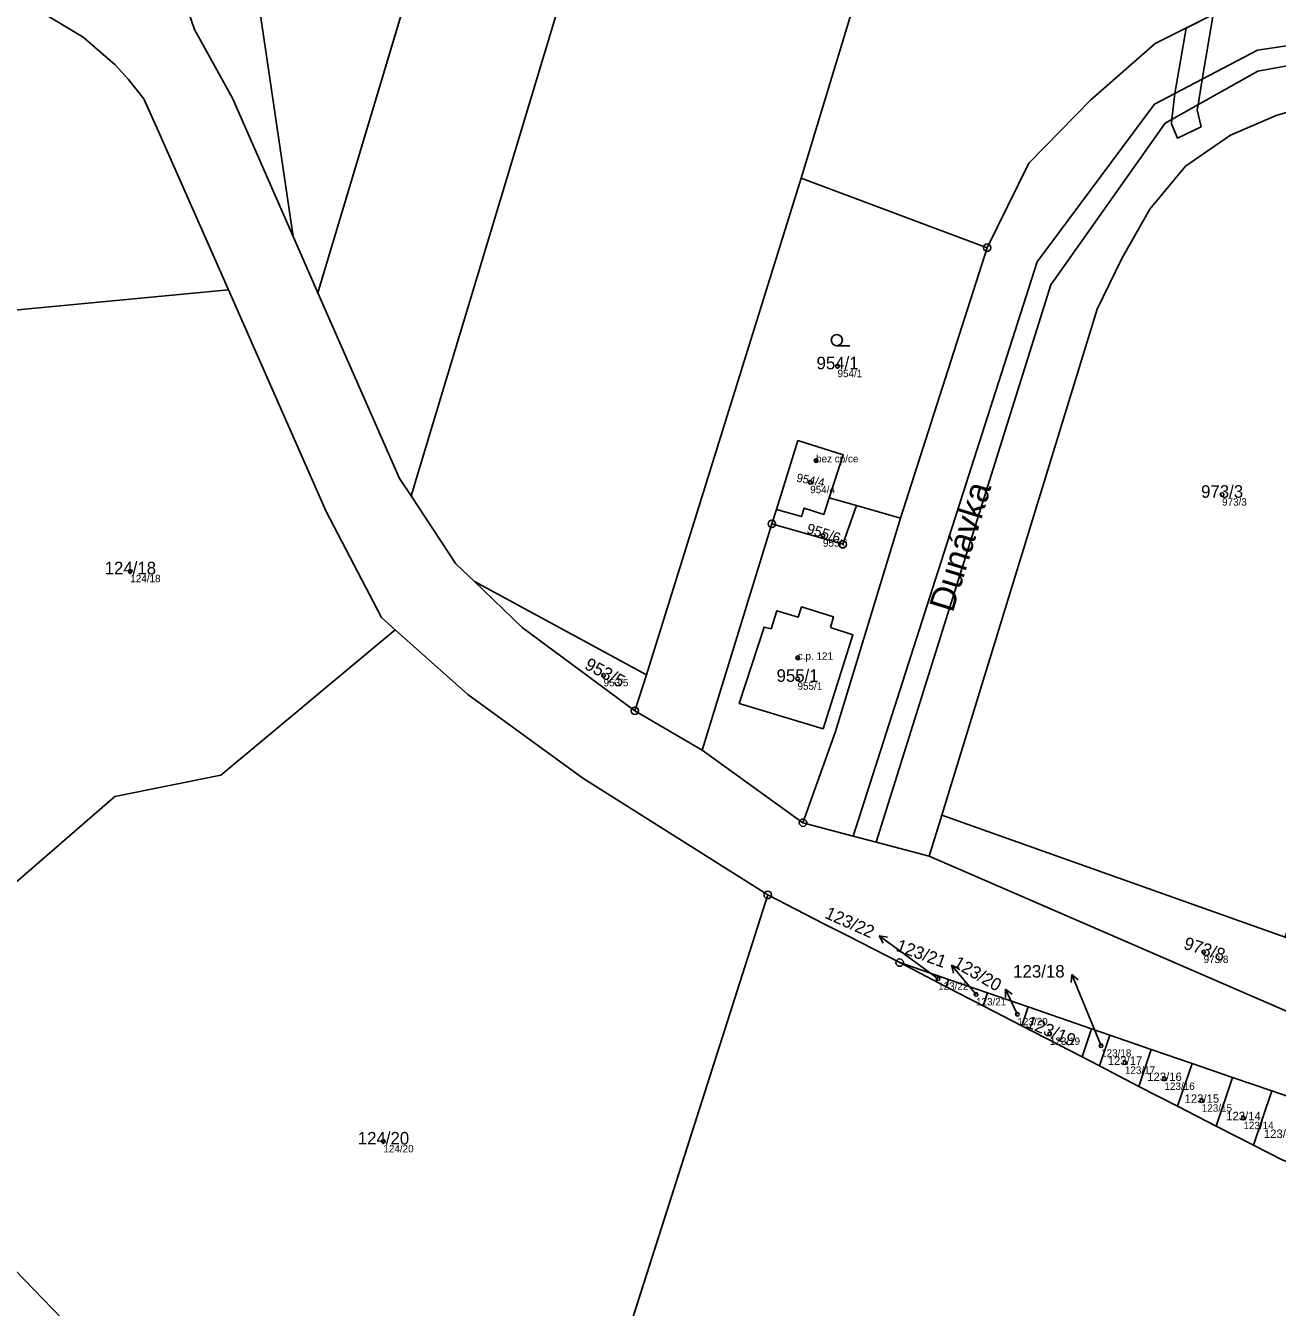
# Model space of a CAD drawing. Extents: x -603967 to -594699, y -1179315 to -1165625.
# Drawn here: x -597197.3 to -597028, y -1173008.8 to -1172835.4 of the extents above; entities that cross this region are included whole.
import ezdxf

# ---------------------------------------------------------------- set-up
doc = ezdxf.new("R2010")
doc.units = 0
for name, color, linetype in [('Definiční body', 7, 'Continuous'), ('Hranice parcel', 7, 'Continuous'), ('Parcelní čísla', 7, 'Continuous'), ('Polygon budovy', 7, 'Continuous'), ('Polygon ku', 7, 'Continuous'), ('Polygon parcely', 7, 'Continuous'), ('Pop  PČ popisy', 7, 'Continuous'), ('Vnitřní kresba', 7, 'Continuous'), ('Věcná břemena k části', 7, 'Continuous'), ('Značky bodu BP', 7, 'Continuous'), ('Značky budov', 7, 'Continuous'), ('Značky kultur', 7, 'Continuous')]:
    doc.layers.add(name, color=color, linetype=linetype)

msp = doc.modelspace()

# ---------------------------------------------------------------- linework, layer by layer
at = {"layer": 'Definiční body'}
for centre in [(-597087.48, -1172881.49994), (-597090.38, -1172894.26994), (-597091.17, -1172897.19994), (-597035.46, -1172898.87994), (-597089.45, -1172904.42994), (-597183.15, -1172909.23994), (-597092.85, -1172920.95994), (-597119.12, -1172923.32994), (-597092.89, -1172923.78994), (-597037.95, -1172960.75994), (-597073.87, -1172964.38994), (-597068.74, -1172966.49994), (-597063.14, -1172969.18994), (-597058.76, -1172971.83994), (-597051.82, -1172973.43994), (-597048.6, -1172975.74994), (-597043.25, -1172977.92994), (-597038.2, -1172980.87994), (-597032.57, -1172983.23994), (-597148.91, -1172986.37994)]:
    msp.add_circle(centre, 0.25, dxfattribs=at)
at = {"layer": 'Hranice parcel'}
for p, q in [((-597157.76, -1172871.57), (-597097.09, -1172668.97)), ((-597169.34, -1172845.25), (-597161.11, -1172863.97)), ((-597169.88, -1172871.17), (-597179.32, -1172849.75)), ((-597113.34, -1172923.26), (-597092.38, -1172856.05)), ((-597092.38, -1172856.05), (-597067.24, -1172865.47)), ((-597161.11, -1172863.97), (-597157.76, -1172871.57)), ((-597067.24, -1172865.47), (-597078.95, -1172902.08)), ((-597169.88, -1172871.17), (-597207.44, -1172874.73)), ((-597058.6, -1172870.48), (-597082.27, -1172945.91)), ((-597073.38, -1172942.23), (-597052.36, -1172873.78)), ((-597088.6, -1172899.33), (-597084.92, -1172900.37)), ((-597084.92, -1172900.37), (-597078.95, -1172902.08)), ((-597096.37, -1172902.83), (-597095.74, -1172900.9)), ((-597105.78, -1172933.45), (-597096.37, -1172902.83)), ((-597136.59, -1172910.65), (-597113.34, -1172923.26)), ((-597114.89, -1172928.12), (-597113.34, -1172923.26)), ((-597105.78, -1172933.45), (-597114.89, -1172928.12)), ((-597092.15, -1172943.27), (-597105.78, -1172933.45)), ((-597075.1, -1172947.81), (-597073.38, -1172942.23)), ((-597073.38, -1172942.23), (-597026.93, -1172958.74)), ((-597092.15, -1172943.27), (-597085.37, -1172945.09)), ((-597085.37, -1172945.09), (-597082.27, -1172945.91)), ((-597082.27, -1172945.91), (-597075.1, -1172947.81)), ((-597075.1, -1172947.81), (-597020.63, -1172971.43)), ((-597138.9, -1173084.51), (-597096.92, -1172953.04)), ((-597096.92, -1172953.04), (-597089.4, -1172956.9)), ((-597089.4, -1172956.9), (-597086.17, -1172958.55)), ((-597086.17, -1172958.55), (-597079.07, -1172962.2)), ((-597079.07, -1172962.2), (-597072.8, -1172965.48)), ((-597079.07, -1172962.2), (-597072.46, -1172964.48)), ((-597072.46, -1172964.48), (-597072.8, -1172965.48)), ((-597072.46, -1172964.48), (-597067.19, -1172966.3)), ((-597072.8, -1172965.48), (-597067.79, -1172968.05)), ((-597067.19, -1172966.3), (-597067.79, -1172968.05)), ((-597067.19, -1172966.3), (-597061.69, -1172968.2)), ((-597067.79, -1172968.05), (-597062.54, -1172970.76)), ((-597061.69, -1172968.2), (-597062.54, -1172970.76)), ((-597061.69, -1172968.2), (-597053.11, -1172971.16)), ((-597062.54, -1172970.76), (-597054.4, -1172974.96)), ((-597053.11, -1172971.16), (-597054.4, -1172974.96)), ((-597053.11, -1172971.16), (-597050.66, -1172972)), ((-597050.66, -1172972), (-597052.04, -1172976.15)), ((-597050.66, -1172972), (-597045.04, -1172973.94)), ((-597054.4, -1172974.96), (-597052.04, -1172976.15)), ((-597045.04, -1172973.94), (-597046.7, -1172978.94)), ((-597045.04, -1172973.94), (-597039.52, -1172975.84)), ((-597052.04, -1172976.15), (-597046.7, -1172978.94)), ((-597039.52, -1172975.84), (-597041.48, -1172981.63)), ((-597039.52, -1172975.84), (-597034.05, -1172977.73)), ((-597034.05, -1172977.73), (-597036.24, -1172984.32)), ((-597034.05, -1172977.73), (-597028.74, -1172979.56)), ((-597046.7, -1172978.94), (-597041.48, -1172981.63)), ((-597028.74, -1172979.56), (-597031.2, -1172986.91)), ((-597028.74, -1172979.56), (-597023.49, -1172981.37)), ((-597041.48, -1172981.63), (-597036.24, -1172984.32)), ((-597036.24, -1172984.32), (-597031.2, -1172986.91))]:
    msp.add_line(p, q, dxfattribs=at)
for points in [[(-597145.17, -1172899.03), (-597065.25, -1172633.8), (-597063.74, -1172628.93)], [(-597092.38, -1172856.05), (-597030.34, -1172651.68), (-597028.61, -1172647.14)], [(-597177.97, -1172819.62), (-597173.01, -1172822.02), (-597166.05, -1172830.63), (-597161.11, -1172863.97)], [(-597179.32, -1172849.75), (-597181.32, -1172845.31), (-597183.41, -1172842.7), (-597185.19, -1172840.75), (-597189.51, -1172836.99), (-597194.72, -1172833.89), (-597197.14, -1172832.82), (-597201.33, -1172831.19), (-597208.24, -1172829.67)], [(-597176.26, -1172830.67), (-597174.48, -1172835.97), (-597169.34, -1172845.25)], [(-597034.57, -1172832.87), (-597044.5, -1172837.85), (-597053.2, -1172845.48), (-597061.58, -1172854.05), (-597067.24, -1172865.47)], [(-597085.37, -1172945.09), (-597060.48, -1172867.37), (-597044.6, -1172846.07), (-597030.65, -1172838.75), (-597013.99, -1172836.28)], [(-596826.34, -1172838.31), (-596840.79, -1172839.31), (-596888.3, -1172841.17), (-596905.67, -1172841.75), (-596923.41, -1172841.93), (-596944.68, -1172841.22), (-597015.5, -1172838.83), (-597030.61, -1172841.59), (-597043.16, -1172848.63), (-597058.6, -1172870.48)], [(-597052.36, -1172873.78), (-597049.04, -1172866.95), (-597045.25, -1172860.28), (-597040.39, -1172854.43), (-597034.3, -1172850.24), (-597028.12, -1172847.57), (-597021.38, -1172845.6), (-597014.79, -1172845.99)], [(-597147.3, -1172917.19), (-597149.18, -1172915.52), (-597156.66, -1172901.18), (-597169.88, -1172871.17)], [(-597157.76, -1172871.57), (-597146.71, -1172896.69), (-597145.17, -1172899.03)], [(-597095.74, -1172900.9), (-597092.83, -1172891.57), (-597086.71, -1172893.48), (-597088.6, -1172899.33)], [(-597145.17, -1172899.03), (-597139.09, -1172908.23), (-597136.59, -1172910.65)], [(-597084.92, -1172900.37), (-597086.75, -1172905.6), (-597096.37, -1172902.83)], [(-597095.74, -1172900.9), (-597092.36, -1172901.86), (-597091.99, -1172900.71), (-597089.33, -1172901.57), (-597088.6, -1172899.33)], [(-597078.95, -1172902.08), (-597087.73, -1172930.92), (-597092.15, -1172943.27)], [(-597136.59, -1172910.65), (-597130.15, -1172916.86), (-597114.89, -1172928.12)], [(-597210.18, -1172961.33), (-597185.23, -1172939.72), (-597170.88, -1172936.85), (-597147.3, -1172917.19)], [(-597096.92, -1172953.04), (-597121.95, -1172937.23), (-597137.51, -1172925.93), (-597147.3, -1172917.19)], [(-597226.21, -1172975.34), (-597162.49, -1173041.39), (-597142.69, -1173077.56)], [(-597031.2, -1172986.91), (-597027.13, -1172988.99), (-597026.09, -1172989.23)]]:
    msp.add_lwpolyline(points, dxfattribs=at)
at = {"layer": 'Polygon budovy'}
for points in [[(-597092.83, -1172891.57), (-597095.74, -1172900.9), (-597092.36, -1172901.86), (-597091.99, -1172900.71), (-597089.33, -1172901.57), (-597088.6, -1172899.33), (-597086.71, -1172893.48)], [(-597088.45, -1172916.88), (-597088.01, -1172915.42), (-597092.34, -1172914.08), (-597092.8, -1172915.47), (-597095.68, -1172914.6), (-597096.47, -1172917.02), (-597097.42, -1172916.8), (-597100.77, -1172927.14), (-597089.41, -1172930.56), (-597085.4, -1172917.86)]]:
    msp.add_lwpolyline(points, close=True, dxfattribs=at)
at = {"layer": 'Polygon ku'}
msp.add_lwpolyline([(-597138.9, -1173084.51), (-597096.92, -1172953.04), (-597089.4, -1172956.9), (-597086.17, -1172958.55), (-597079.07, -1172962.2), (-597072.8, -1172965.48), (-597067.79, -1172968.05), (-597062.54, -1172970.76), (-597054.4, -1172974.96), (-597052.04, -1172976.15), (-597046.7, -1172978.94), (-597041.48, -1172981.63), (-597036.24, -1172984.32), (-597031.2, -1172986.91), (-597027.13, -1172988.99)], dxfattribs=at)
at = {"layer": 'Polygon parcely'}
for points in [[(-597065.25, -1172633.8), (-597063.74, -1172628.93), (-597081.9, -1172619.48), (-597083.72, -1172624.35), (-597096.1, -1172665.68), (-597097.09, -1172668.97), (-597157.76, -1172871.57), (-597146.71, -1172896.69), (-597145.17, -1172899.03)], [(-597136.59, -1172910.65), (-597113.34, -1172923.26), (-597092.38, -1172856.05), (-597030.34, -1172651.68), (-597028.61, -1172647.14), (-597063.74, -1172628.93), (-597065.25, -1172633.8), (-597145.17, -1172899.03), (-597139.09, -1172908.23)], [(-597092.38, -1172856.05), (-597067.24, -1172865.47), (-597061.58, -1172854.05), (-597053.2, -1172845.48), (-597044.5, -1172837.85), (-597034.57, -1172832.87), (-597031.45, -1172831.97), (-596981.74, -1172664.88), (-596992.13, -1172661.39), (-597018, -1172652.66), (-597028.61, -1172647.14), (-597030.34, -1172651.68)], [(-597161.11, -1172863.97), (-597157.76, -1172871.57), (-597097.09, -1172668.97), (-597151.89, -1172672.35), (-597184.18, -1172779.24), (-597177.97, -1172819.62), (-597173.01, -1172822.02), (-597166.05, -1172830.63)], [(-597169.34, -1172845.25), (-597161.11, -1172863.97), (-597166.05, -1172830.63), (-597173.01, -1172822.02), (-597177.97, -1172819.62), (-597176.26, -1172830.67), (-597174.48, -1172835.97)], [(-597026.93, -1172958.74), (-596990.34, -1172846.48), (-597014.79, -1172845.99), (-597021.38, -1172845.6), (-597028.12, -1172847.57), (-597034.3, -1172850.24), (-597040.39, -1172854.43), (-597045.25, -1172860.28), (-597049.04, -1172866.95), (-597052.36, -1172873.78), (-597073.38, -1172942.23)], [(-597088.6, -1172899.33), (-597084.92, -1172900.37), (-597078.95, -1172902.08), (-597067.24, -1172865.47), (-597092.38, -1172856.05), (-597113.34, -1172923.26), (-597114.89, -1172928.12), (-597105.78, -1172933.45), (-597096.37, -1172902.83), (-597095.74, -1172900.9), (-597092.83, -1172891.57), (-597086.71, -1172893.48)], [(-597149.18, -1172915.52), (-597156.66, -1172901.18), (-597169.88, -1172871.17), (-597207.44, -1172874.73), (-597209.12, -1172913.23), (-597210.18, -1172961.33), (-597185.23, -1172939.72), (-597170.88, -1172936.85), (-597147.3, -1172917.19)], [(-597088.6, -1172899.33), (-597086.71, -1172893.48), (-597092.83, -1172891.57), (-597095.74, -1172900.9), (-597092.36, -1172901.86), (-597091.99, -1172900.71), (-597089.33, -1172901.57)], [(-597084.92, -1172900.37), (-597086.75, -1172905.6), (-597096.37, -1172902.83), (-597105.78, -1172933.45), (-597092.15, -1172943.27), (-597087.73, -1172930.92), (-597078.95, -1172902.08)], [(-597095.74, -1172900.9), (-597096.37, -1172902.83), (-597086.75, -1172905.6), (-597084.92, -1172900.37), (-597088.6, -1172899.33), (-597089.33, -1172901.57), (-597091.99, -1172900.71), (-597092.36, -1172901.86)], [(-597136.59, -1172910.65), (-597130.15, -1172916.86), (-597114.89, -1172928.12), (-597113.34, -1172923.26)], [(-597096.92, -1172953.04), (-597121.95, -1172937.23), (-597137.51, -1172925.93), (-597147.3, -1172917.19), (-597170.88, -1172936.85), (-597185.23, -1172939.72), (-597210.18, -1172961.33), (-597226.21, -1172975.34), (-597162.49, -1173041.39), (-597142.69, -1173077.56), (-597138.9, -1173084.51)], [(-596898.81, -1172999.45), (-596881.85, -1173002.21), (-596880.38, -1172998.29), (-596936.25, -1172987.46), (-596961.56, -1172982.55), (-596985.54, -1172973.81), (-597026.93, -1172958.74), (-597073.38, -1172942.23), (-597075.1, -1172947.81), (-597020.63, -1172971.43)], [(-597072.8, -1172965.48), (-597072.46, -1172964.48), (-597079.07, -1172962.2)], [(-597072.8, -1172965.48), (-597067.79, -1172968.05), (-597067.19, -1172966.3), (-597072.46, -1172964.48)], [(-597067.79, -1172968.05), (-597062.54, -1172970.76), (-597061.69, -1172968.2), (-597067.19, -1172966.3)], [(-597062.54, -1172970.76), (-597054.4, -1172974.96), (-597053.11, -1172971.16), (-597061.69, -1172968.2)], [(-597054.4, -1172974.96), (-597052.04, -1172976.15), (-597050.66, -1172972), (-597053.11, -1172971.16)], [(-597052.04, -1172976.15), (-597046.7, -1172978.94), (-597045.04, -1172973.94), (-597050.66, -1172972)], [(-597244.24, -1173003.81), (-597253.51, -1173043.9), (-597254.84, -1173067.09), (-597190.42, -1173072.17), (-597142.69, -1173077.56), (-597162.49, -1173041.39), (-597226.21, -1172975.34), (-597241.2, -1172992.94)], [(-597046.7, -1172978.94), (-597041.48, -1172981.63), (-597039.52, -1172975.84), (-597045.04, -1172973.94)], [(-597041.48, -1172981.63), (-597036.24, -1172984.32), (-597034.05, -1172977.73), (-597039.52, -1172975.84)], [(-597036.24, -1172984.32), (-597031.2, -1172986.91), (-597028.74, -1172979.56), (-597034.05, -1172977.73)], [(-597031.2, -1172986.91), (-597027.13, -1172988.99), (-597026.09, -1172989.23), (-597023.49, -1172981.37), (-597028.74, -1172979.56)]]:
    msp.add_lwpolyline(points, close=True, dxfattribs=at)
for points in [[(-597294.35, -1172837.92), (-597274.62, -1172842.36), (-597267.66, -1172844.55), (-597259.79, -1172846.5), (-597252.32, -1172851.82), (-597230.86, -1172867.28), (-597207.44, -1172874.73), (-597169.88, -1172871.17), (-597179.32, -1172849.75), (-597181.32, -1172845.31), (-597183.41, -1172842.7), (-597185.19, -1172840.75), (-597189.51, -1172836.99), (-597194.72, -1172833.89), (-597197.14, -1172832.82), (-597201.33, -1172831.19), (-597208.24, -1172829.67), (-597328.95, -1172806.15)], [(-597020.63, -1172971.43), (-597075.1, -1172947.81), (-597082.27, -1172945.91), (-597085.37, -1172945.09), (-597092.15, -1172943.27), (-597105.78, -1172933.45), (-597114.89, -1172928.12), (-597130.15, -1172916.86), (-597136.59, -1172910.65), (-597139.09, -1172908.23), (-597145.17, -1172899.03), (-597146.71, -1172896.69), (-597157.76, -1172871.57), (-597161.11, -1172863.97), (-597169.34, -1172845.25), (-597174.48, -1172835.97), (-597176.26, -1172830.67)], [(-597026.16, -1172830.43), (-597031.45, -1172831.97), (-597034.57, -1172832.87), (-597044.5, -1172837.85), (-597053.2, -1172845.48), (-597061.58, -1172854.05), (-597067.24, -1172865.47), (-597078.95, -1172902.08), (-597087.73, -1172930.92), (-597092.15, -1172943.27), (-597085.37, -1172945.09), (-597060.48, -1172867.37), (-597044.6, -1172846.07), (-597030.65, -1172838.75), (-597013.99, -1172836.28)], [(-597194.72, -1172833.89), (-597189.51, -1172836.99), (-597185.19, -1172840.75), (-597183.41, -1172842.7), (-597181.32, -1172845.31), (-597179.32, -1172849.75), (-597169.88, -1172871.17), (-597156.66, -1172901.18), (-597149.18, -1172915.52), (-597147.3, -1172917.19), (-597137.51, -1172925.93), (-597121.95, -1172937.23), (-597096.92, -1172953.04), (-597089.4, -1172956.9), (-597086.17, -1172958.55), (-597079.07, -1172962.2), (-597072.46, -1172964.48), (-597067.19, -1172966.3), (-597061.69, -1172968.2), (-597053.11, -1172971.16), (-597050.66, -1172972), (-597045.04, -1172973.94), (-597039.52, -1172975.84), (-597034.05, -1172977.73), (-597028.74, -1172979.56), (-597023.49, -1172981.37)], [(-597013.99, -1172836.28), (-597030.65, -1172838.75), (-597044.6, -1172846.07), (-597060.48, -1172867.37), (-597085.37, -1172945.09), (-597082.27, -1172945.91)], [(-597082.27, -1172945.91), (-597058.6, -1172870.48), (-597043.16, -1172848.63), (-597030.61, -1172841.59), (-597015.5, -1172838.83)], [(-597015.5, -1172838.83), (-597030.61, -1172841.59), (-597043.16, -1172848.63), (-597058.6, -1172870.48), (-597082.27, -1172945.91), (-597075.1, -1172947.81)], [(-597075.1, -1172947.81), (-597073.38, -1172942.23), (-597052.36, -1172873.78), (-597049.04, -1172866.95), (-597045.25, -1172860.28), (-597040.39, -1172854.43), (-597034.3, -1172850.24), (-597028.12, -1172847.57), (-597021.38, -1172845.6)]]:
    msp.add_lwpolyline(points, dxfattribs=at)
at = {"layer": 'Pop  PČ popisy'}
for p, q in [((-597079.4, -1172960.32), (-597081.828, -1172958.556)), ((-597081.828, -1172958.556), (-597080.723, -1172958.74)), ((-597081.828, -1172958.556), (-597081.312, -1172959.55)), ((-597073.87, -1172964.39), (-597079.4, -1172960.32)), ((-597070.11, -1172964.85), (-597072.039, -1172962.551)), ((-597072.039, -1172962.551), (-597071.012, -1172962.996)), ((-597072.039, -1172962.551), (-597071.779, -1172963.64)), ((-597068.74, -1172966.5), (-597070.11, -1172964.85)), ((-597055.764, -1172963.788), (-597055.853, -1172964.904)), ((-597054.64, -1172966.57), (-597055.764, -1172963.788)), ((-597055.764, -1172963.788), (-597054.925, -1172964.528)), ((-597064.738, -1172965.78), (-597064.769, -1172966.899)), ((-597063.47, -1172968.5), (-597064.738, -1172965.78)), ((-597064.738, -1172965.78), (-597063.861, -1172966.476)), ((-597051.82, -1172973.44), (-597054.64, -1172966.57)), ((-597063.14, -1172969.19), (-597063.47, -1172968.5))]:
    msp.add_line(p, q, dxfattribs=at)
at = {"layer": 'Vnitřní kresba'}
for p, q in [((-597096.47, -1172917.02), (-597095.68, -1172914.6)), ((-597095.68, -1172914.6), (-597092.8, -1172915.47)), ((-597092.8, -1172915.47), (-597092.34, -1172914.08)), ((-597092.34, -1172914.08), (-597088.01, -1172915.42)), ((-597088.01, -1172915.42), (-597088.45, -1172916.88)), ((-597100.77, -1172927.14), (-597097.42, -1172916.8)), ((-597097.42, -1172916.8), (-597096.47, -1172917.02)), ((-597089.41, -1172930.56), (-597085.4, -1172917.86)), ((-597088.45, -1172916.88), (-597085.4, -1172917.86)), ((-597089.41, -1172930.56), (-597100.77, -1172927.14))]:
    msp.add_line(p, q, dxfattribs=at)
at = {"layer": 'Věcná břemena k části'}
msp.add_lwpolyline([(-597038.3, -1172849.12), (-597038.81, -1172846.84), (-597038.7, -1172846.13), (-597038.17, -1172842.7), (-597036.64, -1172833.91), (-597040.31, -1172835.75), (-597041.86, -1172844.63), (-597042.24, -1172848.11), (-597042.3, -1172848.7), (-597041.5, -1172850.64)], close=True, dxfattribs=at)
at = {"layer": 'Značky bodu BP'}
for centre, radius in [((-597067.24, -1172865.46988), 0.5), ((-597067.24, -1172865.46988), 0.0303), ((-597096.37, -1172902.82988), 0.5), ((-597096.37, -1172902.82988), 0.0303), ((-597086.75, -1172905.59988), 0.5), ((-597086.75, -1172905.59988), 0.0303), ((-597114.89, -1172928.11988), 0.5), ((-597114.89, -1172928.11988), 0.0303), ((-597092.15, -1172943.26988), 0.5), ((-597092.15, -1172943.26988), 0.0303), ((-597096.92, -1172953.03988), 0.5), ((-597096.92, -1172953.03988), 0.0303), ((-597079.07, -1172962.19988), 0.5), ((-597079.07, -1172962.19988), 0.0303)]:
    msp.add_circle(centre, radius, dxfattribs=at)
at = {"layer": 'Značky budov'}
for centre in [(-597090.3868, -1172894.26916), (-597092.8568, -1172920.95916)]:
    msp.add_circle(centre, 0.175, dxfattribs=at)
at = {"layer": 'Značky kultur'}
msp.add_line((-597087.573, -1172878.73), (-597085.823, -1172878.73), dxfattribs=at)
msp.add_circle((-597087.57286, -1172877.97981), 0.75, dxfattribs=at)

# ---------------------------------------------------------------- texts
at = {"layer": 'Definiční body'}
for s, p in [('954/1', (-597087.48, -1172882.989)), ('bez cp/ce', (-597090.38, -1172894.52)), ('954/4', (-597091.17, -1172898.689)), ('973/3', (-597035.46, -1172900.369)), ('955/6', (-597089.45, -1172905.919)), ('124/18', (-597183.15, -1172910.729)), ('c.p. 121', (-597092.85, -1172921.21)), ('953/5', (-597119.12, -1172924.819)), ('955/1', (-597092.89, -1172925.279)), ('973/8', (-597037.95, -1172962.249)), ('123/22', (-597073.87, -1172965.879)), ('123/21', (-597068.74, -1172967.989)), ('123/20', (-597063.14, -1172970.679)), ('123/19', (-597058.76, -1172973.329)), ('123/18', (-597051.82, -1172974.929)), ('123/17', (-597048.6, -1172977.239)), ('123/16', (-597043.25, -1172979.419)), ('123/15', (-597038.2, -1172982.369)), ('123/14', (-597032.57, -1172984.729)), ('124/20', (-597148.91, -1172987.869))]:
    msp.add_text(s, height=0.999996, dxfattribs=at).set_placement(p)
at = {"layer": 'Parcelní čísla'}
for s, height, p in [('954/1', 1.699998, (-597090.316, -1172881.925)), ('973/3', 1.699998, (-597038.296, -1172899.305)), ('124/18', 1.699998, (-597186.616, -1172909.665)), ('955/1', 1.699998, (-597095.726, -1172924.215)), ('123/18', 1.699998, (-597063.712, -1172964.225)), ('123/17', 1.14, (-597050.924, -1172976.035)), ('123/16', 1.14, (-597045.574, -1172978.215)), ('123/15', 1.14, (-597040.524, -1172981.165)), ('123/14', 1.14, (-597034.894, -1172983.525)), ('124/20', 1.699998, (-597152.376, -1172986.805)), ('123/13', 1.14, (-597029.794, -1172985.925))]:
    msp.add_text(s, height=height, dxfattribs=at).set_placement(p)
for s, height, rotation, p in [('954/4', 1.138998, 349, (-597093.089, -1172897.116)), ('955/6', 1.395, 342, (-597091.771, -1172904.042)), ('953/5', 1.699998, 332, (-597121.823, -1172922.373)), ('123/22', 1.699998, 336, (-597089.326, -1172956.108)), ('123/21', 1.699998, 340, (-597079.68, -1172960.568)), ('973/8', 1.699998, 342, (-597040.778, -1172960.287)), ('123/20', 1.699998, 329.9999972, (-597071.956, -1172962.681)), ('123/19', 1.699998, 337, (-597062.116, -1172970.876))]:
    msp.add_text(s, height=height, rotation=rotation, dxfattribs=at).set_placement(p)
at = {"layer": 'Pop  PČ popisy'}
msp.add_text('Dunávka', height=3.399996, rotation=73, dxfattribs=at).set_placement((-597071.892, -1172914.953))

doc.saveas('drawing.dxf')
